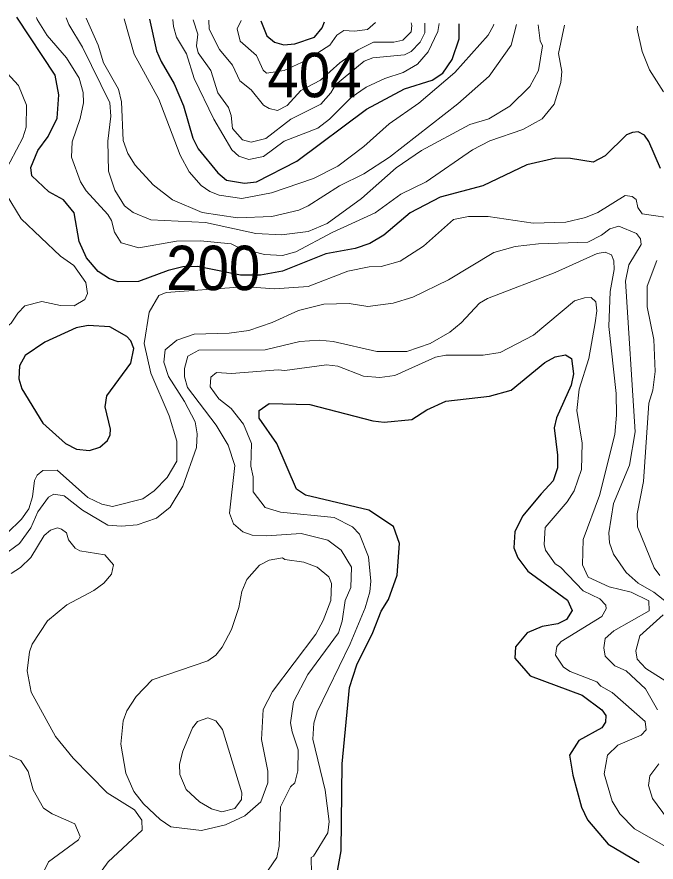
# Model space of a CAD drawing. Extents: x 673.6 to 698.9, y 7012 to 7040.1.
# Drawn here: x 683.184 to 684.337, y 7038.396 to 7039.919 of the extents above; entities that cross this region are included whole.
import ezdxf

# ---------------------------------------------------------------- set-up
doc = ezdxf.new("R2010")
doc.units = 0
doc.header["$LTSCALE"] = 0.032
doc.layers.add('1', color=7, linetype='Continuous', lineweight=25)
doc.layers.add('2', color=7, linetype='Continuous', lineweight=13)
doc.layers.add('21', color=7, linetype='Continuous')

msp = doc.modelspace()

# ---------------------------------------------------------------- linework, layer by layer
at = {"layer": '1'}
for points in [[(683.5098, 7039.4692), (683.4832, 7039.4683), (683.457, 7039.4618), (683.4036, 7039.4418), (683.3669, 7039.4417), (683.3513, 7039.447), (683.3309, 7039.4598), (683.3096, 7039.4844), (683.2963, 7039.5139), (683.2874, 7039.5657), (683.2685, 7039.5892), (683.2417, 7039.6038), (683.211, 7039.6323), (683.2093, 7039.6473), (683.2222, 7039.6779), (683.2406, 7039.7033), (683.2566, 7039.7364), (683.2601, 7039.7785), (683.2531, 7039.8138), (683.1844, 7039.9181)], [(683.4231, 7039.9146), (683.4358, 7039.8578), (683.4441, 7039.8381), (683.468, 7039.7983), (683.4844, 7039.7588), (683.5016, 7039.7), (683.5111, 7039.6808), (683.5462, 7039.6379), (683.5623, 7039.6243), (683.5943, 7039.6192), (683.6163, 7039.6216), (683.6888, 7039.6591), (683.8143, 7039.7522), (683.883, 7039.7892), (683.933, 7039.8048), (683.9522, 7039.8175), (683.9691, 7039.8418), (683.9817, 7039.8789), (683.9817, 7039.9065)], [(683.624, 7039.9117), (683.6348, 7039.8843), (683.6485, 7039.8731), (683.6655, 7039.8682), (683.6855, 7039.87), (683.7206, 7039.8824), (683.7343, 7039.899), (683.7387, 7039.9101)], [(684.3447, 7039.6459), (684.3236, 7039.6943), (684.3153, 7039.7059), (684.3042, 7039.7116), (684.2937, 7039.7106), (684.2833, 7039.7064), (684.2445, 7039.6683), (684.2232, 7039.657), (684.1821, 7039.6635), (684.1558, 7039.6643), (684.1032, 7039.652), (684.0243, 7039.6143), (683.9472, 7039.5942), (683.8929, 7039.5657), (683.8454, 7039.5257), (683.8206, 7039.5107), (683.7938, 7039.5015), (683.7413, 7039.4916)], [(683.7413, 7039.4916), (683.6632, 7039.4607), (683.6232, 7039.4533), (683.5876, 7039.4532), (683.5398, 7039.4633), (683.5098, 7039.4692)], [(683.6531, 7039.1504), (683.621, 7039.1961), (683.621, 7039.2095), (683.6389, 7039.2223), (683.7121, 7039.2206), (683.8256, 7039.1913), (683.8464, 7039.1886), (683.8961, 7039.1935), (683.9231, 7039.2107), (683.9577, 7039.2263), (684.0362, 7039.2354), (684.0753, 7039.2461), (684.1358, 7039.2959), (684.1545, 7039.3061), (684.1729, 7039.3098), (684.1841, 7039.3034), (684.1878, 7039.2757), (684.1836, 7039.2556), (684.1567, 7039.1967), (684.1528, 7039.1786), (684.1585, 7039.1291), (684.1585, 7039.1061), (684.1512, 7039.083), (684.1295, 7039.0596), (684.0958, 7039.0194), (684.0821, 7038.9911), (684.0803, 7038.9621), (684.0874, 7038.9443), (684.1051, 7038.9204), (684.1769, 7038.8682), (684.1851, 7038.8496), (684.1748, 7038.8331), (684.1595, 7038.8255), (684.1312, 7038.8203), (684.1038, 7038.8094), (684.0829, 7038.7837), (684.0819, 7038.7633), (684.1094, 7038.7316), (684.2035, 7038.6971), (684.2385, 7038.6703), (684.2459, 7038.6604), (684.2454, 7038.6482), (684.2386, 7038.638), (684.197, 7038.6149), (684.1806, 7038.5886), (684.1862, 7038.5529), (684.2021, 7038.4949), (684.2127, 7038.4722), (684.2502, 7038.4284), (684.3059, 7038.3957)], [(683.8739, 7038.9699), (683.8634, 7039.0007), (683.8189, 7039.0299), (683.7042, 7039.0569), (683.6883, 7039.0678), (683.6531, 7039.1504)], [(683.7613, 7038.3766), (683.7687, 7038.4162), (683.7704, 7038.5734), (683.7841, 7038.7104), (683.7969, 7038.7517), (683.8259, 7038.8097), (683.841, 7038.848), (683.8541, 7038.869), (683.8699, 7038.9128), (683.8739, 7038.9699)]]:
    msp.add_lwpolyline(points, dxfattribs=at)
msp.add_lwpolyline([(683.2347, 7039.3327), (683.1994, 7039.3085), (683.1888, 7039.2904), (683.188, 7039.2668), (683.1933, 7039.2485), (683.2308, 7039.1867), (683.2721, 7039.1502), (683.2915, 7039.14), (683.3152, 7039.1378), (683.3335, 7039.1436), (683.3477, 7039.1554), (683.3526, 7039.1656), (683.3528, 7039.1758), (683.3431, 7039.2165), (683.3465, 7039.2362), (683.3897, 7039.295), (683.3948, 7039.3213), (683.3897, 7039.3351), (683.3825, 7039.343), (683.3517, 7039.3602), (683.3127, 7039.3627), (683.2913, 7039.3586)], close=True, dxfattribs=at)
at = {"layer": '2'}
for points in [[(683.1615, 7039.3562), (683.174, 7039.3671), (683.1857, 7039.3851), (683.1988, 7039.3983), (683.2292, 7039.4061), (683.2631, 7039.399), (683.2876, 7039.398), (683.3068, 7039.4097), (683.3118, 7039.4206), (683.3088, 7039.44), (683.2867, 7039.471), (683.2631, 7039.4879), (683.1919, 7039.555), (683.165, 7039.5991), (683.1599, 7039.6192), (683.1607, 7039.6358), (683.195, 7039.701), (683.2009, 7039.7198), (683.2017, 7039.7596), (683.1872, 7039.7954), (683.1458, 7039.8397), (683.1369, 7039.874), (683.1369, 7039.9187)], [(683.2196, 7039.9175), (683.2207, 7039.9142), (683.239, 7039.8853), (683.2736, 7039.8449), (683.2965, 7039.8082), (683.3035, 7039.7825), (683.3045, 7039.7637), (683.2986, 7039.7355), (683.284, 7039.6935), (683.2825, 7039.6662), (683.2991, 7039.6218), (683.3093, 7039.6051), (683.3484, 7039.5626), (683.3546, 7039.5522), (683.3603, 7039.531), (683.372, 7039.5116), (683.4042, 7039.5025), (683.4722, 7039.5147), (683.5152, 7039.5156), (683.5704, 7039.5098), (683.5859, 7039.5021), (683.6306, 7039.4905), (683.6628, 7039.489), (683.6873, 7039.4954), (683.7523, 7039.5303), (683.8301, 7039.5656), (683.8764, 7039.5994), (683.9221, 7039.6215), (684.0054, 7039.6791), (684.0369, 7039.6952), (684.0962, 7039.716), (684.1312, 7039.735), (684.1525, 7039.7614), (684.1645, 7039.8004), (684.1665, 7039.8201), (684.1608, 7039.8528), (684.1711, 7039.9038)], [(684.124, 7039.9044), (684.1278, 7039.8753), (684.1319, 7039.8667), (684.1248, 7039.8221), (684.109, 7039.7936), (684.0726, 7039.7577), (684.0349, 7039.7353), (684.0006, 7039.7248), (683.9137, 7039.6782), (683.8682, 7039.647), (683.8057, 7039.5916), (683.7438, 7039.5467), (683.7092, 7039.5321), (683.661, 7039.5262), (683.6147, 7039.5285), (683.524, 7039.5485), (683.4259, 7039.5534), (683.3936, 7039.5664), (683.3781, 7039.5784), (683.361, 7039.6064), (683.3496, 7039.6409), (683.3481, 7039.6951), (683.3538, 7039.74), (683.352, 7039.7637), (683.3028, 7039.864), (683.2781, 7039.905), (683.2733, 7039.9168)], [(683.3093, 7039.9163), (683.3307, 7039.8678), (683.3406, 7039.836), (683.3677, 7039.7884), (683.3726, 7039.7659), (683.376, 7039.6961), (683.3843, 7039.6729), (683.3973, 7039.6519), (683.4298, 7039.6163), (683.4645, 7039.5892), (683.5184, 7039.5665), (683.5822, 7039.5567), (683.6437, 7039.5592), (683.6923, 7039.5704), (683.7095, 7039.5784), (683.7657, 7039.6146), (683.8096, 7039.6359), (683.8558, 7039.6661), (683.9792, 7039.7619), (684.0356, 7039.812), (684.0754, 7039.8676), (684.0849, 7039.905)], [(684.0438, 7039.9056), (684.0433, 7039.9032), (684.0337, 7039.8859), (683.9739, 7039.8184), (683.9085, 7039.7636), (683.8553, 7039.7261), (683.8098, 7039.685), (683.7627, 7039.6501), (683.7187, 7039.6273), (683.643, 7039.6018), (683.5897, 7039.5913), (683.5491, 7039.5978), (683.532, 7039.6039), (683.5162, 7039.6152), (683.4948, 7039.6395), (683.4783, 7039.6695), (683.44, 7039.7703), (683.3958, 7039.8514), (683.3775, 7039.9153)], [(683.4652, 7039.914), (683.4664, 7039.9015), (683.472, 7039.882), (683.4902, 7039.8521), (683.5038, 7039.8077), (683.5395, 7039.7342), (683.572, 7039.6794), (683.5846, 7039.6681), (683.6025, 7039.6618), (683.629, 7039.6671), (683.6658, 7039.695), (683.7269, 7039.7185), (683.7479, 7039.7347), (683.7866, 7039.7733), (683.8141, 7039.7922), (683.8475, 7039.8076), (683.8806, 7039.8185), (683.9061, 7039.8335), (683.9255, 7039.8556), (683.943, 7039.8922), (683.9455, 7039.907)], [(683.5021, 7039.9135), (683.5106, 7039.8877), (683.5083, 7039.8667), (683.5113, 7039.854), (683.5336, 7039.8224), (683.5462, 7039.7818), (683.5657, 7039.7555), (683.5706, 7039.741), (683.5731, 7039.7179), (683.5907, 7039.6973), (683.6068, 7039.6932), (683.6332, 7039.6997), (683.6778, 7039.7346), (683.7321, 7039.7617), (683.7504, 7039.782), (683.7585, 7039.7961), (683.81, 7039.8391), (683.826, 7039.8452), (683.8827, 7039.8501), (683.8951, 7039.8565), (683.9111, 7039.8733), (683.9198, 7039.89), (683.9195, 7039.9074)], [(683.8949, 7039.9078), (683.8962, 7039.9032), (683.8952, 7039.892), (683.88, 7039.8766), (683.8636, 7039.8734), (683.8272, 7039.873), (683.7995, 7039.8592), (683.7661, 7039.8358), (683.7313, 7039.805), (683.6961, 7039.786), (683.6713, 7039.7591), (683.6538, 7039.7499), (683.6388, 7039.7537), (683.6286, 7039.7599), (683.6066, 7039.7871), (683.5863, 7039.8036), (683.5728, 7039.8318), (683.5496, 7039.8601), (683.5311, 7039.8964), (683.5303, 7039.9131)], [(683.8304, 7039.9087), (683.8162, 7039.896), (683.7929, 7039.8928), (683.7738, 7039.8942), (683.7609, 7039.8856), (683.7486, 7039.8679), (683.7053, 7039.8399), (683.6658, 7039.8224), (683.6339, 7039.8175), (683.6284, 7039.823), (683.6161, 7039.8489), (683.5868, 7039.8748), (683.5811, 7039.897), (683.5883, 7039.9122)], [(684.3027, 7039.9018), (684.3023, 7039.8966), (684.3112, 7039.8564), (684.3248, 7039.8235), (684.3496, 7039.7838)], [(684.3771, 7039.5541), (684.3114, 7039.5641), (684.3038, 7039.5752), (684.3005, 7039.59), (684.2932, 7039.5952), (684.2808, 7039.5969), (684.2313, 7039.5665), (684.2093, 7039.5572), (684.1736, 7039.5492), (684.1151, 7039.5469), (684.0335, 7039.5592), (683.9984, 7039.5592), (683.9712, 7039.5535), (683.9175, 7039.506), (683.8751, 7039.4788), (683.8407, 7039.4688), (683.8194, 7039.4685), (683.7811, 7039.4605), (683.7096, 7039.4328), (683.6489, 7039.4286), (683.6076, 7039.4318), (683.584, 7039.4319), (683.4535, 7039.4222), (683.4401, 7039.4167), (683.4226, 7039.3867), (683.4138, 7039.3304), (683.4257, 7039.2767), (683.4588, 7039.2003), (683.4728, 7039.1547), (683.4723, 7039.1185), (683.4554, 7039.0888), (683.4316, 7039.0649), (683.4113, 7039.0505), (683.3565, 7039.0366), (683.3375, 7039.0412), (683.3123, 7039.0531), (683.2566, 7039.1021), (683.2308, 7039.1014), (683.2208, 7039.0933), (683.2159, 7039.0837), (683.2125, 7039.0541), (683.2055, 7039.0324), (683.1925, 7039.0141), (683.1666, 7038.9884)], [(683.1593, 7038.9487), (683.1887, 7038.9703), (683.2091, 7038.9983), (683.2218, 7039.0274), (683.241, 7039.0534), (683.2506, 7039.0587), (683.2697, 7039.0562), (683.3025, 7039.0301), (683.3484, 7039.0029), (683.3731, 7039.0012), (683.4009, 7039.004), (683.436, 7039.016), (683.4605, 7039.0357), (683.4835, 7039.0732), (683.5083, 7039.1429), (683.5091, 7039.1678), (683.5055, 7039.1892), (683.4863, 7039.226), (683.4573, 7039.2707), (683.4492, 7039.2967), (683.4515, 7039.3188), (683.4727, 7039.3361), (683.504, 7039.3472), (683.5669, 7039.3488), (683.6022, 7039.3537), (683.6444, 7039.3683), (683.6921, 7039.3897), (683.7378, 7039.4012), (683.7834, 7039.4022), (683.8167, 7039.3972), (683.8627, 7039.4029), (683.8978, 7039.4139), (683.9623, 7039.445), (684.0441, 7039.4942), (684.0826, 7039.5051), (684.1243, 7039.5098), (684.2133, 7039.5132), (684.2383, 7039.5256), (684.2529, 7039.5369), (684.2693, 7039.5418), (684.301, 7039.5283)], [(684.301, 7039.5283), (684.3084, 7039.5189), (684.3094, 7039.5085), (684.2871, 7039.4722), (684.2815, 7039.4427), (684.2988, 7039.1714)], [(684.3388, 7038.6702), (684.3171, 7038.7083), (684.2826, 7038.7404), (684.2618, 7038.7495), (684.2444, 7038.7669), (684.2422, 7038.7822), (684.2448, 7038.7992), (684.2603, 7038.8129), (684.3241, 7038.8487), (684.3236, 7038.8666), (684.2915, 7038.8823), (684.2516, 7038.8922), (684.2143, 7038.9093), (684.2037, 7038.9318), (684.2052, 7038.977), (684.2342, 7039.0566), (684.2619, 7039.1663), (684.2651, 7039.2014), (684.2643, 7039.2403), (684.2512, 7039.3608), (684.2535, 7039.4239), (684.261, 7039.4634), (684.2602, 7039.4791), (684.2559, 7039.49), (684.2445, 7039.4948), (684.2305, 7039.4924), (684.1546, 7039.4582), (684.0326, 7039.4112), (684.0184, 7039.4029), (683.9849, 7039.3677)], [(684.3434, 7038.9122), (684.333, 7038.9265), (684.3029, 7038.9999), (684.3022, 7039.0233), (684.3136, 7039.0818), (684.3235, 7039.223), (684.3308, 7039.246), (684.3349, 7039.2798), (684.3326, 7039.3378), (684.3202, 7039.3965), (684.3202, 7039.4338), (684.3376, 7039.4799)], [(683.7171, 7038.2892), (683.7147, 7038.4044), (683.7187, 7038.4066), (683.7447, 7038.4487), (683.7474, 7038.4694), (683.74, 7038.5259), (683.718, 7038.6175), (683.7193, 7038.6467), (683.7257, 7038.6669), (683.7852, 7038.7891), (683.8118, 7038.8539), (683.8205, 7038.8829), (683.8222, 7038.9022), (683.818, 7038.9458), (683.802, 7038.987), (683.7892, 7039.0004), (683.7564, 7039.0167), (683.6592, 7039.0267), (683.6319, 7039.0349), (683.6104, 7039.0631), (683.6101, 7039.0903), (683.6061, 7039.1096), (683.607, 7039.1502), (683.5929, 7039.1852), (683.5707, 7039.2132), (683.5483, 7039.2307), (683.5328, 7039.2521), (683.534, 7039.2698), (683.544, 7039.278), (683.5711, 7039.2765), (683.6555, 7039.283), (683.6672, 7039.2815), (683.7426, 7039.292), (683.763, 7039.2896), (683.8091, 7039.2716), (683.8382, 7039.2691), (683.8655, 7039.2729), (683.9386, 7039.3059), (683.9573, 7039.3093), (684.025, 7039.3094), (684.0556, 7039.3144), (684.1154, 7039.3456), (684.1894, 7039.4075), (684.2077, 7039.4127), (684.2193, 7039.4131), (684.2277, 7039.4057), (684.2298, 7039.389), (684.2265, 7039.3678), (684.215, 7039.3036), (684.1978, 7039.248), (684.1937, 7039.2094), (684.2035, 7039.1511), (684.2019, 7039.1034)], [(683.9849, 7039.3677), (683.9645, 7039.3508), (683.929, 7039.3306), (683.8873, 7039.316), (683.8329, 7039.3159), (683.7545, 7039.334)], [(683.7545, 7039.334), (683.7293, 7039.3364), (683.6944, 7039.334), (683.6319, 7039.319), (683.5124, 7039.3184), (683.4926, 7039.3074), (683.4861, 7039.2855), (683.4864, 7039.2702), (683.4919, 7039.2511), (683.5432, 7039.1834), (683.5649, 7039.1474), (683.5772, 7039.1104), (683.5675, 7039.0246), (683.5749, 7039.0053), (683.5918, 7038.9909), (683.6083, 7038.9853), (683.634, 7038.984), (683.6964, 7038.988), (683.7446, 7038.9758), (683.769, 7038.9582), (683.7877, 7038.9276), (683.786, 7038.8911), (683.7759, 7038.8673), (683.7704, 7038.8299), (683.7638, 7038.809), (683.7084, 7038.734), (683.6831, 7038.6849), (683.6776, 7038.6471), (683.6802, 7038.6307), (683.6915, 7038.5985), (683.6907, 7038.5608), (683.685, 7038.5389), (683.6776, 7038.5318), (683.6597, 7038.4958), (683.6572, 7038.4247), (683.653, 7038.4044), (683.6147, 7038.3494)], [(684.2988, 7039.1714), (684.2888, 7039.1113), (684.2599, 7039.0422), (684.2512, 7038.9891), (684.2526, 7038.9711), (684.2599, 7038.9508), (684.2826, 7038.9179), (684.3044, 7038.8988), (684.3322, 7038.8824), (684.3578, 7038.8625)], [(684.2019, 7039.1034), (684.1885, 7039.0649), (684.1761, 7039.0453), (684.1365, 7038.9986), (684.1345, 7038.9683), (684.1372, 7038.958)], [(683.298, 7038.9569), (683.2895, 7038.9614), (683.2774, 7038.9767), (683.2735, 7038.9892), (683.2649, 7038.9961), (683.2575, 7038.9982), (683.245, 7038.994), (683.2337, 7038.9844), (683.2095, 7038.9448), (683.1905, 7038.9267), (683.1741, 7038.9163)], [(683.3232, 7038.8856), (683.3412, 7038.8989), (683.3546, 7038.9148), (683.3584, 7038.9316), (683.3425, 7038.9495), (683.298, 7038.9569)], [(684.1372, 7038.958), (684.1546, 7038.9335), (684.1639, 7038.9274), (684.2052, 7038.8847), (684.2349, 7038.8705), (684.246, 7038.8592), (684.2462, 7038.8523), (684.2387, 7038.8386), (684.1651, 7038.7934), (684.1573, 7038.7844), (684.1551, 7038.7689), (684.1694, 7038.7476), (684.1816, 7038.7397), (684.2296, 7038.721), (684.2366, 7038.7132), (684.2574, 7038.7014), (684.3167, 7038.6497), (684.3185, 7038.6342), (684.3095, 7038.6248), (684.2673, 7038.6065), (684.2491, 7038.5889), (684.243, 7038.5553), (684.2573, 7038.5059), (684.2713, 7038.4829), (684.2978, 7038.4558), (684.3768, 7038.4111)], [(683.33, 7038.3708), (683.349, 7038.3966), (683.4102, 7038.4539), (683.4095, 7038.4719), (683.3961, 7038.4904), (683.3471, 7038.5208), (683.2856, 7038.5833), (683.254, 7038.6225), (683.2098, 7038.7023), (683.2027, 7038.7404), (683.2067, 7038.7751), (683.2117, 7038.7888), (683.2392, 7038.8308), (683.2743, 7038.8594), (683.3232, 7038.8856)], [(684.3492, 7038.8413), (684.3071, 7038.8039), (684.2997, 7038.7766), (684.3026, 7038.7615), (684.3179, 7038.7447), (684.3768, 7038.7078)], [(683.1475, 7038.5973), (683.1913, 7038.5792), (683.2048, 7038.5593), (683.2138, 7038.5265), (683.2324, 7038.4933)], [(684.357, 7038.4739), (684.3297, 7038.5105), (684.3227, 7038.5344), (684.3251, 7038.5516), (684.3412, 7038.5734)], [(683.2324, 7038.4933), (683.2479, 7038.4829), (683.2886, 7038.465), (683.2981, 7038.4424), (683.2952, 7038.4364), (683.2412, 7038.3968)], [(683.2412, 7038.3968), (683.2328, 7038.3792)]]:
    msp.add_lwpolyline(points, dxfattribs=at)
for points in [[(683.5283, 7038.7589), (683.5426, 7038.7692), (683.5544, 7038.7831), (683.5714, 7038.8151), (683.5843, 7038.855), (683.5899, 7038.8835), (683.5986, 7038.9054), (683.6214, 7038.931), (683.639, 7038.94), (683.663, 7038.9443), (683.6672, 7038.9412), (683.7016, 7038.9364), (683.7258, 7038.9277), (683.7464, 7038.91), (683.7515, 7038.8981), (683.75, 7038.8671), (683.7364, 7038.8313), (683.7232, 7038.8066), (683.6448, 7038.7035), (683.628, 7038.6708), (683.625, 7038.6171), (683.6363, 7038.5597), (683.6363, 7038.5387), (683.624, 7038.5048), (683.5951, 7038.4794), (683.5603, 7038.4635), (683.5168, 7038.4531), (683.4617, 7038.4596), (683.4425, 7038.4728), (683.4126, 7038.5013), (683.3948, 7038.5232), (683.3807, 7038.5565), (683.3719, 7038.6087), (683.3759, 7038.6508), (683.3823, 7038.6685), (683.3994, 7038.6944), (683.428, 7038.7242)], [(683.5011, 7038.638), (683.5099, 7038.6492), (683.5286, 7038.6559), (683.5431, 7038.6509), (683.555, 7038.6349), (683.5896, 7038.5212), (683.5894, 7038.5087), (683.5774, 7038.4928), (683.5537, 7038.4868), (683.5351, 7038.4919), (683.5135, 7038.5046), (683.4896, 7038.5268), (683.4779, 7038.5538), (683.4771, 7038.5725), (683.4834, 7038.5962)]]:
    msp.add_lwpolyline(points, close=True, dxfattribs=at)

# ---------------------------------------------------------------- texts
at = {"layer": '21', "width": 0.95}
for s, p in [('404', (683.6359, 7039.774)), ('200', (683.4534, 7039.4265))]:
    msp.add_text(s, height=0.08, dxfattribs=at).set_placement(p)

doc.saveas('drawing.dxf')
